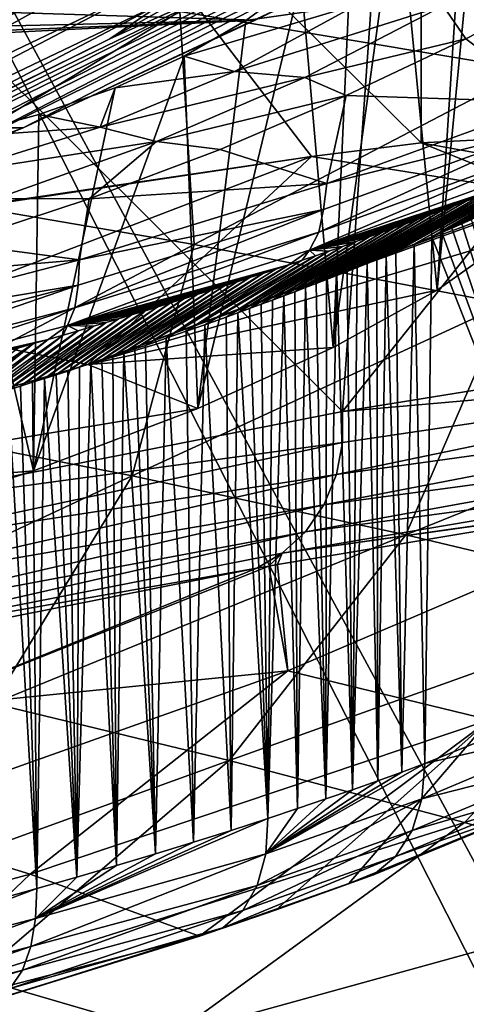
# Model space of a CAD drawing. Header units: metres. Extents: x -150 to 310, y -128 to 84.
# Tile 408 of 465: x 258.43 to 259.85, y 26.68 to 29.82. Entities that reach past the tile are written whole.
import ezdxf

# ---------------------------------------------------------------- set-up
doc = ezdxf.new("R2010")
doc.units = ezdxf.units.M
doc.layers.add('solid_26009703_SW0001_01', color=7, linetype='CONTINUOUS')

msp = doc.modelspace()

# ---------------------------------------------------------------- linework, layer by layer
at = {"layer": 'solid_26009703_SW0001_01'}
for points in [[(257.010559, 32.41946, 148.86351), (260.113007, 26.333973, 174.606918), (257.156219, 24.16629, 183.776871)], [(257.010559, 32.41946, 148.86351), (260.267944, 26.411697, 174.278122), (260.113007, 26.333973, 174.606918)], [(257.010559, 32.41946, 148.86351), (266.267944, 28.802444, 164.164551), (260.267944, 26.411697, 174.278122)], [(272.267944, 31.193192, 154.05098), (266.267944, 28.802444, 164.164551), (257.010559, 32.41946, 148.86351)], [(258.127258, 30.988379, 128.862793), (259.709412, 29.422499, 132.543747), (259.709412, 31.217634, 133.04631)], [(259.853668, 31.22827, 133.466797), (259.709412, 31.217634, 133.04631), (259.937042, 29.434219, 133.259903)], [(259.709412, 31.217634, 133.04631), (259.709412, 29.422499, 132.543747), (259.937042, 29.434219, 133.259903)], [(258.127258, 30.988379, 128.862793), (258.124725, 29.197266, 128.354813), (259.359924, 29.379143, 131.621689)], [(258.127258, 30.988379, 128.862793), (259.359924, 29.379143, 131.621689), (259.709412, 29.422499, 132.543747)], [(259.760956, 28.953268, 136.966934), (259.870483, 30.64694, 137.106979), (259.934845, 30.77054, 136.910309)], [(259.988403, 29.11412, 136.223251), (259.760956, 28.953268, 136.966934), (259.934845, 30.77054, 136.910309)], [(261.139648, 30.676403, 132.302551), (261.108643, 28.831209, 131.798874), (259.458313, 28.566254, 127.427101)], [(259.588379, 30.406532, 128.188644), (261.139648, 30.676403, 132.302551), (259.458313, 28.566254, 127.427101)], [(259.760956, 28.953268, 136.966934), (259.633606, 30.258629, 137.659775), (259.870483, 30.64694, 137.106979)], [(256.882965, 29.884733, 20), (258.570648, 30.471165, 20.02235), (256.9599, 29.700359, 20.02235)], [(256.9599, 29.700359, 20.02235), (258.570648, 30.471165, 20.02235), (257.033569, 29.524565, 20.088856)], [(258.570648, 30.471165, 20.02235), (258.661377, 30.303528, 20.088856), (257.033569, 29.524565, 20.088856)], [(259.588379, 30.406532, 128.188644), (259.458313, 28.566254, 127.427101), (258.002472, 30.015446, 123.953011)], [(257.033569, 29.524565, 20.088856), (258.661377, 30.303528, 20.088856), (257.09967, 29.366865, 20.196175)], [(258.661377, 30.303528, 20.088856), (258.742767, 30.153145, 20.196175), (257.09967, 29.366865, 20.196175)], [(258.17514, 29.371799, 94.679619), (260.056976, 30.305199, 94.686356), (258.439636, 29.470068, 113.185104)], [(259.768616, 30.193211, 76.236839), (260.056976, 30.305199, 94.686356), (258.17514, 29.371799, 94.679619)], [(260.056976, 30.305199, 94.686356), (259.281067, 29.862543, 113.175362), (258.439636, 29.470068, 113.185104)], [(258.939087, 29.841827, 243.519653), (260.051971, 29.655825, 243.867599), (260.42392, 30.319323, 242.224152)], [(259.428467, 28.770119, 137.68364), (259.488495, 30.090921, 137.933182), (259.633606, 30.258629, 137.659775)], [(259.760956, 28.953268, 136.966934), (259.428467, 28.770119, 137.68364), (259.633606, 30.258629, 137.659775)], [(258.893494, 29.87463, 20.700462), (259.558929, 30.226391, 20.896852), (258.716522, 29.754807, 20.897499)], [(259.19165, 29.967505, 39.326572), (258.716522, 29.754807, 20.897499), (259.558929, 30.226391, 20.896852)], [(257.939026, 29.292652, 76.233223), (259.768616, 30.193211, 76.236839), (258.17514, 29.371799, 94.679619)], [(259.481018, 30.082802, 57.781082), (259.768616, 30.193211, 76.236839), (257.939026, 29.292652, 76.233223)], [(257.09967, 29.366865, 20.196175), (258.742767, 30.153145, 20.196175), (257.154846, 29.235193, 20.338907)], [(258.742767, 30.153145, 20.196175), (258.810699, 30.027586, 20.338907), (257.154846, 29.235193, 20.338907)], [(256.362122, 29.903591, 113.772224), (259.180298, 29.813652, 113.64119), (259.820282, 30.132776, 114.132843)], [(259.820282, 30.132776, 114.132843), (259.180298, 29.813652, 113.64119), (259.281067, 29.862543, 113.175362)], [(257.703705, 29.214632, 57.779972), (259.481018, 30.082802, 57.781082), (257.939026, 29.292652, 76.233223)], [(259.19165, 29.967505, 39.326572), (259.481018, 30.082802, 57.781082), (257.703705, 29.214632, 57.779972)], [(259.428467, 28.770119, 137.68364), (259.327057, 29.942413, 138.201767), (259.488495, 30.090921, 137.933182)], [(257.154846, 29.235193, 20.338907), (258.810699, 30.027586, 20.338907), (257.19635, 29.136175, 20.509871)], [(258.810699, 30.027586, 20.338907), (258.861816, 29.933163, 20.509871), (257.19635, 29.136175, 20.509871)], [(259.458313, 28.566254, 127.427101), (257.815826, 28.243805, 123.059242), (258.002472, 30.015446, 123.953011)], [(257.990814, 29.268759, 244.96582), (258.939087, 29.841827, 243.519653), (257.824768, 30.006001, 243.212646)], [(257.466583, 29.133116, 39.32494), (258.716522, 29.754807, 20.897499), (259.19165, 29.967505, 39.326572)], [(257.466583, 29.133116, 39.32494), (259.19165, 29.967505, 39.326572), (257.703705, 29.214632, 57.779972)], [(257.19635, 29.136175, 20.509871), (258.861816, 29.933163, 20.509871), (257.222076, 29.074795, 20.700462)], [(258.861816, 29.933163, 20.509871), (258.893494, 29.87463, 20.700462), (257.222076, 29.074795, 20.700462)], [(258.996338, 28.575378, 138.350967), (259.149994, 29.813271, 138.464844), (259.327057, 29.942413, 138.201767)], [(259.428467, 28.770119, 137.68364), (258.996338, 28.575378, 138.350967), (259.327057, 29.942413, 138.201767)], [(259.50589, 29.864304, 139.267899), (259.327057, 29.942413, 138.201767), (259.149994, 29.813271, 138.464844)], [(259.779236, 29.859425, 140.189743), (259.852448, 29.754091, 141.284134), (260.213135, 29.941307, 140.955276)], [(260.213135, 29.941307, 140.955276), (259.852448, 29.754091, 141.284134), (260.122528, 29.552156, 140.946747)], [(256.362122, 29.903591, 113.772224), (255.567383, 29.730358, 113.524467), (259.180298, 29.813652, 113.64119)], [(257.222076, 29.074795, 20.700462), (258.893494, 29.87463, 20.700462), (257.850616, 29.327141, 20.898134)], [(258.893494, 29.87463, 20.700462), (258.716522, 29.754807, 20.897499), (257.850616, 29.327141, 20.898134)], [(259.180298, 29.813652, 113.64119), (258.439636, 29.470068, 113.185104), (259.281067, 29.862543, 113.175362)], [(259.50589, 29.864304, 139.267899), (259.149994, 29.813271, 138.464844), (258.953339, 29.699234, 138.726959)], [(259.114227, 29.64966, 139.720123), (259.50589, 29.864304, 139.267899), (258.953339, 29.699234, 138.726959)], [(259.779236, 29.859425, 140.189743), (259.50589, 29.864304, 139.267899), (259.114227, 29.64966, 139.720123)], [(257.990814, 29.268759, 244.96582), (258.985596, 29.098799, 245.282333), (258.939087, 29.841827, 243.519653)], [(258.985596, 29.098799, 245.282333), (260.051971, 29.655825, 243.867599), (258.939087, 29.841827, 243.519653)], [(259.33844, 29.631306, 140.635773), (259.779236, 29.859425, 140.189743), (259.114227, 29.64966, 139.720123)], [(259.33844, 29.631306, 140.635773), (259.852448, 29.754091, 141.284134), (259.779236, 29.859425, 140.189743)], [(254.58667, 29.584244, 113.329514), (258.439636, 29.470068, 113.185104), (259.180298, 29.813652, 113.64119)], [(255.08165, 29.647573, 113.412544), (254.58667, 29.584244, 113.329514), (259.180298, 29.813652, 113.64119)], [(255.567383, 29.730358, 113.524467), (255.08165, 29.647573, 113.412544), (259.180298, 29.813652, 113.64119)], [(258.996338, 28.575378, 138.350967), (258.953339, 29.699234, 138.726959), (259.149994, 29.813271, 138.464844)], [(257.466583, 29.133116, 39.32494), (257.850616, 29.327141, 20.898134), (258.716522, 29.754807, 20.897499)], [(259.33844, 29.631306, 140.635773), (259.469849, 29.573437, 141.5914), (259.852448, 29.754091, 141.284134)], [(259.852448, 29.754091, 141.284134), (259.469849, 29.573437, 141.5914), (260.122528, 29.552156, 140.946747)], [(258.472168, 28.376144, 138.953659), (258.73288, 29.598082, 138.990814), (258.953339, 29.699234, 138.726959)], [(258.996338, 28.575378, 138.350967), (258.472168, 28.376144, 138.953659), (258.953339, 29.699234, 138.726959)], [(259.114227, 29.64966, 139.720123), (258.953339, 29.699234, 138.726959), (258.73288, 29.598082, 138.990814)], [(258.685394, 29.472429, 140.155533), (259.114227, 29.64966, 139.720123), (258.73288, 29.598082, 138.990814)], [(259.33844, 29.631306, 140.635773), (259.114227, 29.64966, 139.720123), (258.685394, 29.472429, 140.155533)], [(258.985596, 29.098799, 245.282333), (259.978882, 28.908909, 245.636093), (260.051971, 29.655825, 243.867599)], [(258.864471, 29.427202, 141.075699), (259.33844, 29.631306, 140.635773), (258.685394, 29.472429, 140.155533)], [(258.864471, 29.427202, 141.075699), (259.469849, 29.573437, 141.5914), (259.33844, 29.631306, 140.635773)], [(254.58667, 29.584244, 113.329514), (241.560364, 29.470068, 113.185104), (258.439636, 29.470068, 113.185104)], [(258.472168, 28.376144, 138.953659), (258.489685, 29.513191, 139.252701), (258.73288, 29.598082, 138.990814)], [(258.685394, 29.472429, 140.155533), (258.73288, 29.598082, 138.990814), (258.489685, 29.513191, 139.252701)], [(258.864471, 29.427202, 141.075699), (259.067719, 29.401842, 141.875412), (259.469849, 29.573437, 141.5914)], [(259.469849, 29.573437, 141.5914), (259.067719, 29.401842, 141.875412), (259.408051, 29.293186, 141.56691)], [(259.469849, 29.573437, 141.5914), (259.408051, 29.293186, 141.56691), (260.122528, 29.552156, 140.946747)], [(260.122528, 29.552156, 140.946747), (259.408051, 29.293186, 141.56691), (260.109039, 29.467955, 140.9216)], [(258.472168, 28.376144, 138.953659), (258.223572, 29.440655, 139.508972), (258.489685, 29.513191, 139.252701)], [(258.685394, 29.472429, 140.155533), (258.489685, 29.513191, 139.252701), (258.223572, 29.440655, 139.508972)], [(258.439636, 29.470068, 113.185104), (241.560364, 29.470068, 113.185104), (242.594894, 29.04759, 112.702309)], [(257.40509, 29.04759, 112.702309), (258.439636, 29.470068, 113.185104), (242.594894, 29.04759, 112.702309)], [(257.40509, 29.04759, 112.702309), (258.17514, 29.371799, 94.679619), (258.439636, 29.470068, 113.185104)], [(258.216003, 29.325787, 140.569672), (258.685394, 29.472429, 140.155533), (258.223572, 29.440655, 139.508972)], [(258.864471, 29.427202, 141.075699), (258.685394, 29.472429, 140.155533), (258.216003, 29.325787, 140.569672)], [(260.109039, 29.467955, 140.9216), (259.382599, 29.137819, 141.485458), (260.089661, 29.394638, 140.871582)], [(260.109039, 29.467955, 140.9216), (259.397919, 29.210379, 141.537918), (259.382599, 29.137819, 141.485458)], [(259.408051, 29.293186, 141.56691), (259.397919, 29.210379, 141.537918), (260.109039, 29.467955, 140.9216)], [(258.472168, 28.376144, 138.953659), (257.864624, 28.180294, 139.480408), (258.223572, 29.440655, 139.508972)], [(258.35437, 29.244633, 141.502396), (258.864471, 29.427202, 141.075699), (258.216003, 29.325787, 140.569672)], [(258.35437, 29.244633, 141.502396), (258.650116, 29.244333, 142.134964), (258.864471, 29.427202, 141.075699)], [(258.864471, 29.427202, 141.075699), (258.650116, 29.244333, 142.134964), (259.067719, 29.401842, 141.875412)], [(259.709412, 29.422499, 132.543747), (260.141907, 29.344391, 134.726547), (259.937042, 29.434219, 133.259903)], [(259.067719, 29.401842, 141.875412), (258.650116, 29.244333, 142.134964), (259.408051, 29.293186, 141.56691)], [(260.089661, 29.394638, 140.871582), (259.353333, 29.080372, 141.421448), (260.054749, 29.336004, 140.811615)], [(260.089661, 29.394638, 140.871582), (259.382599, 29.137819, 141.485458), (259.353333, 29.080372, 141.421448)], [(259.359924, 29.379143, 131.621689), (260.119995, 29.257063, 135.399216), (259.709412, 29.422499, 132.543747)], [(259.709412, 29.422499, 132.543747), (260.119995, 29.257063, 135.399216), (260.141907, 29.344391, 134.726547)], [(260.253357, 29.396879, 140.496521), (259.807343, 29.150557, 140.016846), (259.838898, 29.164209, 139.982727)], [(260.219635, 29.382778, 140.532516), (259.807343, 29.150557, 140.016846), (260.253357, 29.396879, 140.496521)], [(260.28714, 29.41114, 140.459946), (259.838898, 29.164209, 139.982727), (259.87027, 29.177887, 139.94838)], [(260.253357, 29.396879, 140.496521), (259.838898, 29.164209, 139.982727), (260.28714, 29.41114, 140.459946)], [(259.359924, 29.379143, 131.621689), (258.124725, 29.197266, 128.354813), (257.960815, 29.170128, 127.920464)], [(257.97702, 28.849527, 131.902679), (259.359924, 29.379143, 131.621689), (257.960815, 29.170128, 127.920464)], [(258.645874, 28.715687, 135.788315), (259.359924, 29.379143, 131.621689), (257.97702, 28.849527, 131.902679)], [(258.645874, 28.715687, 135.788315), (260.119995, 29.257063, 135.399216), (259.359924, 29.379143, 131.621689)], [(260.186096, 29.368856, 140.567886), (259.743561, 29.123325, 140.084381), (259.775543, 29.136927, 140.050735)], [(260.15271, 29.355114, 140.602661), (259.743561, 29.123325, 140.084381), (260.186096, 29.368856, 140.567886)], [(260.219635, 29.382778, 140.532516), (259.775543, 29.136927, 140.050735), (259.807343, 29.150557, 140.016846)], [(260.186096, 29.368856, 140.567886), (259.775543, 29.136927, 140.050735), (260.219635, 29.382778, 140.532516)], [(260.054749, 29.336004, 140.811615), (259.353333, 29.080372, 141.421448), (259.972809, 29.282974, 140.782715)], [(260.119476, 29.341545, 140.636841), (259.686859, 29.099478, 140.14296), (259.743561, 29.123325, 140.084381)], [(260.086365, 29.328144, 140.670456), (259.686859, 29.099478, 140.14296), (260.119476, 29.341545, 140.636841)], [(260.119476, 29.341545, 140.636841), (259.743561, 29.123325, 140.084381), (260.15271, 29.355114, 140.602661)], [(260.013031, 29.298826, 140.7435), (259.598206, 29.062916, 140.231857), (259.628235, 29.075207, 140.202103)], [(259.972809, 29.282974, 140.782715), (259.598206, 29.062916, 140.231857), (260.013031, 29.298826, 140.7435)], [(260.086365, 29.328144, 140.670456), (259.628235, 29.075207, 140.202103), (259.686859, 29.099478, 140.14296)], [(260.053406, 29.314905, 140.703522), (259.628235, 29.075207, 140.202103), (260.086365, 29.328144, 140.670456)], [(260.013031, 29.298826, 140.7435), (259.628235, 29.075207, 140.202103), (260.053406, 29.314905, 140.703522)], [(257.912537, 28.531687, 246.681931), (258.985596, 29.098799, 245.282333), (257.990814, 29.268759, 244.96582)], [(259.408051, 29.293186, 141.56691), (258.619568, 29.049809, 142.101349), (259.397919, 29.210379, 141.537918)], [(258.650116, 29.244333, 142.134964), (258.619568, 29.049809, 142.101349), (259.408051, 29.293186, 141.56691)], [(259.353333, 29.080372, 141.421448), (259.9328, 29.267342, 140.821198), (259.972809, 29.282974, 140.782715)], [(259.353333, 29.080372, 141.421448), (259.893005, 29.251947, 140.858902), (259.9328, 29.267342, 140.821198)], [(259.9328, 29.267342, 140.821198), (259.505219, 29.025429, 140.321838), (259.536713, 29.038025, 140.291733)], [(259.893005, 29.251947, 140.858902), (259.505219, 29.025429, 140.321838), (259.9328, 29.267342, 140.821198)], [(259.9328, 29.267342, 140.821198), (259.536713, 29.038025, 140.291733), (259.567719, 29.050522, 140.261749)], [(259.972809, 29.282974, 140.782715), (259.567719, 29.050522, 140.261749), (259.598206, 29.062916, 140.231857)], [(259.9328, 29.267342, 140.821198), (259.567719, 29.050522, 140.261749), (259.972809, 29.282974, 140.782715)], [(258.35437, 29.244633, 141.502396), (258.220734, 29.103144, 142.36911), (258.650116, 29.244333, 142.134964)], [(258.650116, 29.244333, 142.134964), (258.220734, 29.103144, 142.36911), (258.619568, 29.049809, 142.101349)], [(258.645874, 28.715687, 135.788315), (260.113068, 29.245949, 135.472336), (260.119995, 29.257063, 135.399216)], [(258.645874, 28.715687, 135.788315), (259.988403, 29.11412, 136.223251), (260.113068, 29.245949, 135.472336)], [(259.353333, 29.080372, 141.421448), (259.853485, 29.236799, 140.895828), (259.893005, 29.251947, 140.858902)], [(259.353333, 29.080372, 141.421448), (259.81424, 29.221886, 140.932007), (259.853485, 29.236799, 140.895828)], [(259.853485, 29.236799, 140.895828), (259.440735, 28.999945, 140.382339), (259.473236, 29.012733, 140.352051)], [(259.81424, 29.221886, 140.932007), (259.440735, 28.999945, 140.382339), (259.853485, 29.236799, 140.895828)], [(259.893005, 29.251947, 140.858902), (259.473236, 29.012733, 140.352051), (259.505219, 29.025429, 140.321838)], [(259.853485, 29.236799, 140.895828), (259.473236, 29.012733, 140.352051), (259.893005, 29.251947, 140.858902)], [(259.397919, 29.210379, 141.537918), (258.604126, 28.896774, 142.013947), (259.382599, 29.137819, 141.485458)], [(259.397919, 29.210379, 141.537918), (258.615326, 28.968792, 142.068176), (258.604126, 28.896774, 142.013947)], [(258.619568, 29.049809, 142.101349), (258.615326, 28.968792, 142.068176), (259.397919, 29.210379, 141.537918)], [(259.353333, 29.080372, 141.421448), (259.775208, 29.207197, 140.967453), (259.81424, 29.221886, 140.932007)], [(259.353333, 29.080372, 141.421448), (259.73645, 29.192728, 141.002228), (259.775208, 29.207197, 140.967453)], [(259.775208, 29.207197, 140.967453), (259.374298, 28.974091, 140.443115), (259.407776, 28.987062, 140.412689)], [(259.73645, 29.192728, 141.002228), (259.374298, 28.974091, 140.443115), (259.775208, 29.207197, 140.967453)], [(259.81424, 29.221886, 140.932007), (259.407776, 28.987062, 140.412689), (259.440735, 28.999945, 140.382339)], [(259.775208, 29.207197, 140.967453), (259.407776, 28.987062, 140.412689), (259.81424, 29.221886, 140.932007)], [(259.697876, 29.178467, 141.036331), (259.305817, 28.947857, 140.504196), (259.340332, 28.961021, 140.473618)], [(259.659515, 29.164404, 141.069809), (259.305817, 28.947857, 140.504196), (259.697876, 29.178467, 141.036331)], [(259.73645, 29.192728, 141.002228), (259.340332, 28.961021, 140.473618), (259.374298, 28.974091, 140.443115)], [(259.697876, 29.178467, 141.036331), (259.340332, 28.961021, 140.473618), (259.73645, 29.192728, 141.002228)], [(259.353333, 29.080372, 141.421448), (259.697876, 29.178467, 141.036331), (259.73645, 29.192728, 141.002228)], [(259.353333, 29.080372, 141.421448), (259.659515, 29.164404, 141.069809), (259.697876, 29.178467, 141.036331)], [(259.87027, 29.177887, 139.94838), (259.838898, 29.164209, 139.982727), (260.311066, 27.681993, 138.87793)], [(259.621429, 29.150553, 141.102631), (259.235107, 28.921236, 140.565613), (259.270752, 28.934597, 140.534851)], [(259.583618, 29.136923, 141.134781), (259.235107, 28.921236, 140.565613), (259.621429, 29.150553, 141.102631)], [(259.659515, 29.164404, 141.069809), (259.270752, 28.934597, 140.534851), (259.305817, 28.947857, 140.504196)], [(259.621429, 29.150553, 141.102631), (259.270752, 28.934597, 140.534851), (259.659515, 29.164404, 141.069809)], [(259.353333, 29.080372, 141.421448), (259.621429, 29.150553, 141.102631), (259.659515, 29.164404, 141.069809)], [(259.353333, 29.080372, 141.421448), (259.583618, 29.136923, 141.134781), (259.621429, 29.150553, 141.102631)], [(259.807343, 29.150557, 140.016846), (259.775543, 29.136927, 140.050735), (260.311066, 27.681993, 138.87793)], [(259.838898, 29.164209, 139.982727), (259.807343, 29.150557, 140.016846), (260.311066, 27.681993, 138.87793)], [(259.382599, 29.137819, 141.485458), (258.58078, 28.840258, 141.946762), (259.353333, 29.080372, 141.421448)], [(259.382599, 29.137819, 141.485458), (258.604126, 28.896774, 142.013947), (258.58078, 28.840258, 141.946762)], [(258.645874, 28.715687, 135.788315), (259.760956, 28.953268, 136.966934), (259.988403, 29.11412, 136.223251)], [(259.546082, 29.123507, 141.16629), (259.162109, 28.894213, 140.627365), (259.198914, 28.907774, 140.596451)], [(259.502045, 29.107914, 141.202728), (259.162109, 28.894213, 140.627365), (259.546082, 29.123507, 141.16629)], [(259.583618, 29.136923, 141.134781), (259.198914, 28.907774, 140.596451), (259.235107, 28.921236, 140.565613)], [(259.546082, 29.123507, 141.16629), (259.198914, 28.907774, 140.596451), (259.583618, 29.136923, 141.134781)], [(259.353333, 29.080372, 141.421448), (259.546082, 29.123507, 141.16629), (259.583618, 29.136923, 141.134781)], [(259.353333, 29.080372, 141.421448), (259.502045, 29.107914, 141.202728), (259.546082, 29.123507, 141.16629)], [(259.743561, 29.123325, 140.084381), (259.686859, 29.099478, 140.14296), (259.720764, 27.44301, 139.592834)], [(259.743561, 29.123325, 140.084381), (259.720764, 27.44301, 139.592834), (260.311066, 27.681993, 138.87793)], [(259.775543, 29.136927, 140.050735), (259.743561, 29.123325, 140.084381), (260.311066, 27.681993, 138.87793)], [(258.220734, 29.103144, 142.36911), (257.779816, 28.977072, 142.578461), (258.619568, 29.049809, 142.101349)], [(257.912537, 28.531687, 246.681931), (258.78714, 28.360823, 246.998444), (258.985596, 29.098799, 245.282333)], [(259.353333, 29.080372, 141.421448), (258.58078, 28.840258, 141.946762), (259.287323, 29.033997, 141.372879)], [(258.78714, 28.360823, 246.998444), (259.978882, 28.908909, 245.636093), (258.985596, 29.098799, 245.282333)], [(259.41507, 29.077547, 141.273148), (259.018951, 28.842569, 140.743744), (259.086761, 28.866819, 140.689377)], [(259.37207, 29.062754, 141.30719), (259.018951, 28.842569, 140.743744), (259.41507, 29.077547, 141.273148)], [(259.458374, 29.092598, 141.238342), (259.086761, 28.866819, 140.689377), (259.124695, 28.880558, 140.658356)], [(259.41507, 29.077547, 141.273148), (259.086761, 28.866819, 140.689377), (259.458374, 29.092598, 141.238342)], [(259.502045, 29.107914, 141.202728), (259.124695, 28.880558, 140.658356), (259.162109, 28.894213, 140.627365)], [(259.458374, 29.092598, 141.238342), (259.124695, 28.880558, 140.658356), (259.502045, 29.107914, 141.202728)], [(259.353333, 29.080372, 141.421448), (259.287323, 29.033997, 141.372879), (259.329498, 29.048239, 141.340424)], [(259.353333, 29.080372, 141.421448), (259.329498, 29.048239, 141.340424), (259.37207, 29.062754, 141.30719)], [(259.353333, 29.080372, 141.421448), (259.458374, 29.092598, 141.238342), (259.502045, 29.107914, 141.202728)], [(259.353333, 29.080372, 141.421448), (259.41507, 29.077547, 141.273148), (259.458374, 29.092598, 141.238342)], [(259.353333, 29.080372, 141.421448), (259.37207, 29.062754, 141.30719), (259.41507, 29.077547, 141.273148)], [(259.686859, 29.099478, 140.14296), (259.628235, 29.075207, 140.202103), (259.64798, 27.41618, 139.6689)], [(259.686859, 29.099478, 140.14296), (259.64798, 27.41618, 139.6689), (259.720764, 27.44301, 139.592834)], [(258.619568, 29.049809, 142.101349), (257.768311, 28.827425, 142.542618), (258.615326, 28.968792, 142.068176)], [(257.779816, 28.977072, 142.578461), (257.768311, 28.827425, 142.542618), (258.619568, 29.049809, 142.101349)], [(259.37207, 29.062754, 141.30719), (258.959381, 28.821564, 140.790421), (259.018951, 28.842569, 140.743744)], [(259.329498, 29.048239, 141.340424), (258.959381, 28.821564, 140.790421), (259.37207, 29.062754, 141.30719)], [(259.287323, 29.033997, 141.372879), (258.959381, 28.821564, 140.790421), (259.329498, 29.048239, 141.340424)], [(259.567719, 29.050522, 140.261749), (259.536713, 29.038025, 140.291733), (259.571198, 27.388416, 139.746796)], [(259.598206, 29.062916, 140.231857), (259.567719, 29.050522, 140.261749), (259.571198, 27.388416, 139.746796)], [(259.598206, 29.062916, 140.231857), (259.571198, 27.388416, 139.746796), (259.64798, 27.41618, 139.6689)], [(259.628235, 29.075207, 140.202103), (259.598206, 29.062916, 140.231857), (259.64798, 27.41618, 139.6689)], [(258.58078, 28.840258, 141.946762), (259.245544, 29.020016, 141.404572), (259.287323, 29.033997, 141.372879)], [(258.58078, 28.840258, 141.946762), (259.204132, 29.006281, 141.435547), (259.245544, 29.020016, 141.404572)], [(259.287323, 29.033997, 141.372879), (258.896271, 28.799641, 140.838776), (258.959381, 28.821564, 140.790421)], [(259.245544, 29.020016, 141.404572), (258.896271, 28.799641, 140.838776), (259.287323, 29.033997, 141.372879)], [(259.204132, 29.006281, 141.435547), (258.896271, 28.799641, 140.838776), (259.245544, 29.020016, 141.404572)], [(259.505219, 29.025429, 140.321838), (259.473236, 29.012733, 140.352051), (259.490295, 27.35976, 139.826309)], [(259.536713, 29.038025, 140.291733), (259.490295, 27.35976, 139.826309), (259.571198, 27.388416, 139.746796)], [(259.536713, 29.038025, 140.291733), (259.505219, 29.025429, 140.321838), (259.490295, 27.35976, 139.826309)], [(258.58078, 28.840258, 141.946762), (259.163086, 28.992783, 141.465851), (259.204132, 29.006281, 141.435547)], [(258.58078, 28.840258, 141.946762), (259.122375, 28.979513, 141.495499), (259.163086, 28.992783, 141.465851)], [(259.163086, 28.992783, 141.465851), (258.79541, 28.76524, 140.913818), (258.829468, 28.77677, 140.888779)], [(259.122375, 28.979513, 141.495499), (258.79541, 28.76524, 140.913818), (259.163086, 28.992783, 141.465851)], [(259.204132, 29.006281, 141.435547), (258.829468, 28.77677, 140.888779), (258.896271, 28.799641, 140.838776)], [(259.163086, 28.992783, 141.465851), (258.829468, 28.77677, 140.888779), (259.204132, 29.006281, 141.435547)], [(259.407776, 28.987062, 140.412689), (259.374298, 28.974091, 140.443115), (259.404968, 27.33016, 139.907486)], [(259.440735, 28.999945, 140.382339), (259.404968, 27.33016, 139.907486), (259.490295, 27.35976, 139.826309)], [(259.440735, 28.999945, 140.382339), (259.407776, 28.987062, 140.412689), (259.404968, 27.33016, 139.907486)], [(259.473236, 29.012733, 140.352051), (259.440735, 28.999945, 140.382339), (259.490295, 27.35976, 139.826309)], [(258.615326, 28.968792, 142.068176), (257.76474, 28.676443, 142.45076), (258.604126, 28.896774, 142.013947)], [(258.615326, 28.968792, 142.068176), (257.771851, 28.748116, 142.506119), (257.76474, 28.676443, 142.45076)], [(257.768311, 28.827425, 142.542618), (257.771851, 28.748116, 142.506119), (258.615326, 28.968792, 142.068176)], [(258.58078, 28.840258, 141.946762), (259.082092, 28.966492, 141.524445), (259.122375, 28.979513, 141.495499)], [(258.58078, 28.840258, 141.946762), (259.038239, 28.952448, 141.555511), (259.082092, 28.966492, 141.524445)], [(258.58078, 28.840258, 141.946762), (258.994843, 28.938684, 141.5858), (259.038239, 28.952448, 141.555511)], [(258.645874, 28.715687, 135.788315), (259.428467, 28.770119, 137.68364), (259.760956, 28.953268, 136.966934)], [(259.038239, 28.952448, 141.555511), (258.690735, 28.730354, 140.988892), (258.726044, 28.742031, 140.963882)], [(258.994843, 28.938684, 141.5858), (258.690735, 28.730354, 140.988892), (259.038239, 28.952448, 141.555511)], [(259.082092, 28.966492, 141.524445), (258.726044, 28.742031, 140.963882), (258.760925, 28.75366, 140.938858)], [(259.038239, 28.952448, 141.555511), (258.726044, 28.742031, 140.963882), (259.082092, 28.966492, 141.524445)], [(259.122375, 28.979513, 141.495499), (258.760925, 28.75366, 140.938858), (258.79541, 28.76524, 140.913818)], [(259.082092, 28.966492, 141.524445), (258.760925, 28.75366, 140.938858), (259.122375, 28.979513, 141.495499)], [(259.340332, 28.961021, 140.473618), (259.305817, 28.947857, 140.504196), (259.314941, 27.299574, 139.990326)], [(259.340332, 28.961021, 140.473618), (259.314941, 27.299574, 139.990326), (259.404968, 27.33016, 139.907486)], [(259.374298, 28.974091, 140.443115), (259.340332, 28.961021, 140.473618), (259.404968, 27.33016, 139.907486)], [(258.58078, 28.840258, 141.946762), (258.951935, 28.925186, 141.615356), (258.994843, 28.938684, 141.5858)], [(258.58078, 28.840258, 141.946762), (258.909424, 28.911938, 141.644211), (258.951935, 28.925186, 141.615356)], [(258.951935, 28.925186, 141.615356), (258.618774, 28.706848, 141.038864), (258.654968, 28.718626, 141.013885)], [(258.909424, 28.911938, 141.644211), (258.618774, 28.706848, 141.038864), (258.951935, 28.925186, 141.615356)], [(258.994843, 28.938684, 141.5858), (258.654968, 28.718626, 141.013885), (258.690735, 28.730354, 140.988892)], [(258.951935, 28.925186, 141.615356), (258.654968, 28.718626, 141.013885), (258.994843, 28.938684, 141.5858)], [(259.235107, 28.921236, 140.565613), (259.198914, 28.907774, 140.596451), (259.220093, 27.268055, 140.074615)], [(259.270752, 28.934597, 140.534851), (259.220093, 27.268055, 140.074615), (259.314941, 27.299574, 139.990326)], [(259.270752, 28.934597, 140.534851), (259.235107, 28.921236, 140.565613), (259.220093, 27.268055, 140.074615)], [(259.305817, 28.947857, 140.504196), (259.270752, 28.934597, 140.534851), (259.314941, 27.299574, 139.990326)], [(258.604126, 28.896774, 142.013947), (257.747467, 28.620609, 142.381195), (258.58078, 28.840258, 141.946762)], [(258.604126, 28.896774, 142.013947), (257.76474, 28.676443, 142.45076), (257.747467, 28.620609, 142.381195)], [(258.86734, 28.898941, 141.672379), (258.545044, 28.683136, 141.088791), (258.582153, 28.695017, 141.063843)], [(258.825745, 28.886209, 141.699829), (258.545044, 28.683136, 141.088791), (258.86734, 28.898941, 141.672379)], [(258.58078, 28.840258, 141.946762), (258.86734, 28.898941, 141.672379), (258.909424, 28.911938, 141.644211)], [(258.58078, 28.840258, 141.946762), (258.825745, 28.886209, 141.699829), (258.86734, 28.898941, 141.672379)], [(258.909424, 28.911938, 141.644211), (258.582153, 28.695017, 141.063843), (258.618774, 28.706848, 141.038864)], [(258.86734, 28.898941, 141.672379), (258.582153, 28.695017, 141.063843), (258.909424, 28.911938, 141.644211)], [(258.78714, 28.360823, 246.998444), (259.660309, 28.172037, 247.348282), (259.978882, 28.908909, 245.636093)], [(259.162109, 28.894213, 140.627365), (259.124695, 28.880558, 140.658356), (259.220093, 27.268055, 140.074615)], [(259.198914, 28.907774, 140.596451), (259.162109, 28.894213, 140.627365), (259.220093, 27.268055, 140.074615)], [(259.660309, 28.172037, 247.348282), (260.970551, 28.699104, 246.0271), (259.978882, 28.908909, 245.636093)], [(258.743988, 28.861496, 141.752716), (258.430786, 28.647167, 141.163574), (258.46936, 28.65921, 141.138672)], [(258.703796, 28.849495, 141.778198), (258.430786, 28.647167, 141.163574), (258.743988, 28.861496, 141.752716)], [(258.784637, 28.87373, 141.726593), (258.46936, 28.65921, 141.138672), (258.507446, 28.6712, 141.113739)], [(258.743988, 28.861496, 141.752716), (258.46936, 28.65921, 141.138672), (258.784637, 28.87373, 141.726593)], [(258.825745, 28.886209, 141.699829), (258.507446, 28.6712, 141.113739), (258.545044, 28.683136, 141.088791)], [(258.784637, 28.87373, 141.726593), (258.507446, 28.6712, 141.113739), (258.825745, 28.886209, 141.699829)], [(258.58078, 28.840258, 141.946762), (258.784637, 28.87373, 141.726593), (258.825745, 28.886209, 141.699829)], [(258.58078, 28.840258, 141.946762), (258.743988, 28.861496, 141.752716), (258.784637, 28.87373, 141.726593)], [(258.58078, 28.840258, 141.946762), (258.703796, 28.849495, 141.778198), (258.743988, 28.861496, 141.752716)], [(259.102692, 27.230017, 140.174896), (259.086761, 28.866819, 140.689377), (259.018951, 28.842569, 140.743744)], [(259.102692, 27.230017, 140.174896), (259.124695, 28.880558, 140.658356), (259.086761, 28.866819, 140.689377)], [(259.102692, 27.230017, 140.174896), (259.220093, 27.268055, 140.074615), (259.124695, 28.880558, 140.658356)], [(257.092346, 28.259846, 136.114655), (258.645874, 28.715687, 135.788315), (257.97702, 28.849527, 131.902679)], [(258.58078, 28.840258, 141.946762), (257.747467, 28.620609, 142.381195), (258.519073, 28.795622, 141.891068)], [(258.664001, 28.837721, 141.803101), (258.352142, 28.622923, 141.213333), (258.391724, 28.635067, 141.188477)], [(258.61496, 28.823332, 141.833344), (258.352142, 28.622923, 141.213333), (258.664001, 28.837721, 141.803101)], [(258.703796, 28.849495, 141.778198), (258.391724, 28.635067, 141.188477), (258.430786, 28.647167, 141.163574)], [(258.664001, 28.837721, 141.803101), (258.391724, 28.635067, 141.188477), (258.703796, 28.849495, 141.778198)], [(258.58078, 28.840258, 141.946762), (258.519073, 28.795622, 141.891068), (258.56665, 28.809305, 141.862656)], [(258.58078, 28.840258, 141.946762), (258.56665, 28.809305, 141.862656), (258.61496, 28.823332, 141.833344)], [(258.58078, 28.840258, 141.946762), (258.664001, 28.837721, 141.803101), (258.703796, 28.849495, 141.778198)], [(258.58078, 28.840258, 141.946762), (258.61496, 28.823332, 141.833344), (258.664001, 28.837721, 141.803101)], [(258.983063, 27.192221, 140.272705), (259.018951, 28.842569, 140.743744), (258.959381, 28.821564, 140.790421)], [(258.983063, 27.192221, 140.272705), (259.102692, 27.230017, 140.174896), (259.018951, 28.842569, 140.743744)], [(261.105957, 28.710255, 131.805588), (259.458313, 28.566254, 127.427101), (261.108643, 28.831209, 131.798874)], [(257.747467, 28.620609, 142.381195), (258.472137, 28.782263, 141.918655), (258.519073, 28.795622, 141.891068)], [(258.519073, 28.795622, 141.891068), (258.23056, 28.58625, 141.287537), (258.271576, 28.598515, 141.262863)], [(258.472137, 28.782263, 141.918655), (258.23056, 28.58625, 141.287537), (258.519073, 28.795622, 141.891068)], [(258.56665, 28.809305, 141.862656), (258.271576, 28.598515, 141.262863), (258.312103, 28.610739, 141.238129)], [(258.519073, 28.795622, 141.891068), (258.271576, 28.598515, 141.262863), (258.56665, 28.809305, 141.862656)], [(258.61496, 28.823332, 141.833344), (258.312103, 28.610739, 141.238129), (258.352142, 28.622923, 141.213333)], [(258.56665, 28.809305, 141.862656), (258.312103, 28.610739, 141.238129), (258.61496, 28.823332, 141.833344)], [(258.861267, 27.154699, 140.368027), (258.896271, 28.799641, 140.838776), (258.829468, 28.77677, 140.888779)], [(258.861267, 27.154699, 140.368027), (258.983063, 27.192221, 140.272705), (258.896271, 28.799641, 140.838776)], [(258.983063, 27.192221, 140.272705), (258.959381, 28.821564, 140.790421), (258.896271, 28.799641, 140.838776)], [(257.747467, 28.620609, 142.381195), (258.425903, 28.769224, 141.945419), (258.472137, 28.782263, 141.918655)], [(258.472137, 28.782263, 141.918655), (258.147034, 28.5616, 141.336685), (258.189056, 28.573946, 141.312134)], [(258.425903, 28.769224, 141.945419), (258.147034, 28.5616, 141.336685), (258.472137, 28.782263, 141.918655)], [(258.472137, 28.782263, 141.918655), (258.189056, 28.573946, 141.312134), (258.23056, 28.58625, 141.287537)], [(258.645874, 28.715687, 135.788315), (258.996338, 28.575378, 138.350967), (259.428467, 28.770119, 137.68364)], [(258.861267, 27.154699, 140.368027), (258.79541, 28.76524, 140.913818), (258.760925, 28.75366, 140.938858)], [(258.861267, 27.154699, 140.368027), (258.829468, 28.77677, 140.888779), (258.79541, 28.76524, 140.913818)], [(258.737305, 27.117493, 140.460785), (258.726044, 28.742031, 140.963882), (258.690735, 28.730354, 140.988892)], [(258.737305, 27.117493, 140.460785), (258.760925, 28.75366, 140.938858), (258.726044, 28.742031, 140.963882)], [(258.737305, 27.117493, 140.460785), (258.861267, 27.154699, 140.368027), (258.760925, 28.75366, 140.938858)], [(257.092346, 28.259846, 136.114655), (258.996338, 28.575378, 138.350967), (258.645874, 28.715687, 135.788315)], [(258.611237, 27.080631, 140.55098), (258.618774, 28.706848, 141.038864), (258.582153, 28.695017, 141.063843)], [(258.611237, 27.080631, 140.55098), (258.654968, 28.718626, 141.013885), (258.618774, 28.706848, 141.038864)], [(258.611237, 27.080631, 140.55098), (258.737305, 27.117493, 140.460785), (258.654968, 28.718626, 141.013885)], [(258.737305, 27.117493, 140.460785), (258.690735, 28.730354, 140.988892), (258.654968, 28.718626, 141.013885)], [(261.105957, 28.710255, 131.805588), (259.439484, 28.364935, 127.448372), (259.458832, 28.466745, 127.433884)], [(261.105957, 28.710255, 131.805588), (261.075287, 28.591885, 131.8228), (259.439484, 28.364935, 127.448372)], [(261.105957, 28.710255, 131.805588), (259.458832, 28.466745, 127.433884), (259.458313, 28.566254, 127.427101)], [(258.483154, 27.044147, 140.63855), (258.507446, 28.6712, 141.113739), (258.46936, 28.65921, 141.138672)], [(258.483154, 27.044147, 140.63855), (258.611237, 27.080631, 140.55098), (258.507446, 28.6712, 141.113739)], [(258.611237, 27.080631, 140.55098), (258.545044, 28.683136, 141.088791), (258.507446, 28.6712, 141.113739)], [(258.611237, 27.080631, 140.55098), (258.582153, 28.695017, 141.063843), (258.545044, 28.683136, 141.088791)], [(259.660309, 28.172037, 247.348282), (260.531891, 27.965343, 247.731445), (260.970551, 28.699104, 246.0271)], [(258.483154, 27.044147, 140.63855), (258.430786, 28.647167, 141.163574), (258.391724, 28.635067, 141.188477)], [(258.483154, 27.044147, 140.63855), (258.46936, 28.65921, 141.138672), (258.430786, 28.647167, 141.163574)], [(258.353088, 27.008068, 140.723465), (258.483154, 27.044147, 140.63855), (258.391724, 28.635067, 141.188477)], [(257.092346, 28.259846, 136.114655), (258.472168, 28.376144, 138.953659), (258.996338, 28.575378, 138.350967)], [(261.075287, 28.591885, 131.8228), (259.399261, 28.267794, 127.470375), (259.439484, 28.364935, 127.448372)], [(261.075287, 28.591885, 131.8228), (261.018707, 28.486315, 131.849213), (259.399261, 28.267794, 127.470375)], [(259.458313, 28.566254, 127.427101), (259.458832, 28.466745, 127.433884), (257.815826, 28.243805, 123.059242)], [(257.590027, 27.801552, 248.343033), (258.78714, 28.360823, 246.998444), (257.912537, 28.531687, 246.681931)], [(261.018707, 28.486315, 131.849213), (259.340088, 28.182302, 127.498695), (259.399261, 28.267794, 127.470375)], [(261.018707, 28.486315, 131.849213), (260.937134, 28.397001, 131.884354), (259.340088, 28.182302, 127.498695)], [(259.458832, 28.466745, 127.433884), (257.812897, 28.113588, 123.069885), (257.815826, 28.243805, 123.059242)], [(259.458832, 28.466745, 127.433884), (259.439484, 28.364935, 127.448372), (257.812897, 28.113588, 123.069885)], [(260.937134, 28.397001, 131.884354), (260.843811, 28.335968, 131.922607), (259.266388, 28.113958, 127.531273)], [(260.937134, 28.397001, 131.884354), (259.266388, 28.113958, 127.531273), (259.340088, 28.182302, 127.498695)], [(257.092346, 28.259846, 136.114655), (257.864624, 28.180294, 139.480408), (258.472168, 28.376144, 138.953659)], [(257.590027, 27.801552, 248.343033), (258.344177, 27.635038, 248.649506), (258.78714, 28.360823, 246.998444)], [(259.439484, 28.364935, 127.448372), (257.778229, 27.98905, 123.092079), (257.812897, 28.113588, 123.069885)], [(259.439484, 28.364935, 127.448372), (259.399261, 28.267794, 127.470375), (257.778229, 27.98905, 123.092079)], [(258.344177, 27.635038, 248.649506), (259.660309, 28.172037, 247.348282), (258.78714, 28.360823, 246.998444)], [(259.266388, 28.113958, 127.531273), (260.843811, 28.335968, 131.922607), (260.604706, 28.30439, 131.2939)], [(259.250763, 28.078259, 127.741165), (260.604706, 28.30439, 131.2939), (259.284302, 27.738394, 131.603165)], [(259.266388, 28.113958, 127.531273), (260.604706, 28.30439, 131.2939), (259.250763, 28.078259, 127.741165)], [(259.927063, 27.582401, 135.438766), (259.284302, 27.738394, 131.603165), (260.604706, 28.30439, 131.2939)], [(259.399261, 28.267794, 127.470375), (257.714172, 27.879362, 123.124229), (257.778229, 27.98905, 123.092079)], [(259.399261, 28.267794, 127.470375), (259.340088, 28.182302, 127.498695), (257.714172, 27.879362, 123.124229)], [(259.340088, 28.182302, 127.498695), (257.625, 27.791803, 123.164207), (257.714172, 27.879362, 123.124229)], [(259.340088, 28.182302, 127.498695), (259.266388, 28.113958, 127.531273), (257.625, 27.791803, 123.164207)], [(258.344177, 27.635038, 248.649506), (259.096954, 27.452728, 248.985168), (259.660309, 28.172037, 247.348282)], [(259.096954, 27.452728, 248.985168), (260.531891, 27.965343, 247.731445), (259.660309, 28.172037, 247.348282)], [(259.266388, 28.113958, 127.531273), (259.185028, 28.065742, 127.569038), (257.625, 27.791803, 123.164207)], [(259.266388, 28.113958, 127.531273), (259.223602, 28.073099, 127.670052), (259.185028, 28.065742, 127.569038)], [(259.266388, 28.113958, 127.531273), (259.250763, 28.078259, 127.741165), (259.223602, 28.073099, 127.670052)], [(259.185028, 28.065742, 127.569038), (259.223602, 28.073099, 127.670052), (258.080841, 27.617844, 127.872917)], [(259.284302, 27.738394, 131.603165), (258.080841, 27.617844, 127.872917), (259.223602, 28.073099, 127.670052)], [(259.250763, 28.078259, 127.741165), (259.284302, 27.738394, 131.603165), (259.223602, 28.073099, 127.670052)], [(257.625, 27.791803, 123.164207), (259.185028, 28.065742, 127.569038), (258.402893, 27.911495, 125.518066)], [(258.402893, 27.911495, 125.518066), (259.185028, 28.065742, 127.569038), (258.080841, 27.617844, 127.872917)], [(259.096954, 27.452728, 248.985168), (259.848175, 27.254629, 249.350037), (260.531891, 27.965343, 247.731445)], [(259.848175, 27.254629, 249.350037), (261.401703, 27.740747, 248.147934), (260.531891, 27.965343, 247.731445)], [(259.284302, 27.738394, 131.603165), (257.92157, 27.255444, 131.884033), (258.080841, 27.617844, 127.872917)], [(258.461365, 27.090693, 135.798233), (257.92157, 27.255444, 131.884033), (259.284302, 27.738394, 131.603165)], [(259.927063, 27.582401, 135.438766), (258.461365, 27.090693, 135.798233), (259.284302, 27.738394, 131.603165)], [(259.848175, 27.254629, 249.350037), (260.597748, 27.040716, 249.74408), (261.401703, 27.740747, 248.147934)], [(260.292877, 27.575447, 138.849518), (260.311066, 27.681993, 138.87793), (259.720764, 27.44301, 139.592834)], [(257.65451, 26.930292, 250.214783), (259.096954, 27.452728, 248.985168), (258.344177, 27.635038, 248.649506)], [(259.002502, 26.89246, 139.680908), (258.461365, 27.090693, 135.798233), (259.927063, 27.582401, 135.438766)], [(259.246521, 26.976198, 139.460236), (259.002502, 26.89246, 139.680908), (259.927063, 27.582401, 135.438766)], [(259.479004, 27.060911, 139.228683), (259.246521, 26.976198, 139.460236), (259.927063, 27.582401, 135.438766)], [(260.017181, 27.27927, 138.591705), (259.479004, 27.060911, 139.228683), (259.927063, 27.582401, 135.438766)], [(259.712097, 27.330593, 139.544678), (260.292877, 27.575447, 138.849518), (259.720764, 27.44301, 139.592834)], [(260.257904, 27.469896, 138.790131), (260.292877, 27.575447, 138.849518), (259.712097, 27.330593, 139.544678)], [(257.65451, 26.930292, 250.214783), (258.286591, 26.760368, 250.525299), (259.096954, 27.452728, 248.985168)], [(258.286591, 26.760368, 250.525299), (259.848175, 27.254629, 249.350037), (259.096954, 27.452728, 248.985168)], [(260.257904, 27.469896, 138.790131), (259.680756, 27.22913, 139.478973), (260.198456, 27.381773, 138.718643)], [(259.712097, 27.330593, 139.544678), (259.680756, 27.22913, 139.478973), (260.257904, 27.469896, 138.790131)], [(259.213867, 27.155058, 140.02417), (259.712097, 27.330593, 139.544678), (259.720764, 27.44301, 139.592834)], [(259.64798, 27.41618, 139.6689), (259.213867, 27.155058, 140.02417), (259.720764, 27.44301, 139.592834)], [(259.64798, 27.41618, 139.6689), (259.571198, 27.388416, 139.746796), (259.213867, 27.155058, 140.02417)], [(259.571198, 27.388416, 139.746796), (259.490295, 27.35976, 139.826309), (259.213867, 27.155058, 140.02417)], [(260.198456, 27.381773, 138.718643), (259.627838, 27.146248, 139.399521), (260.1203, 27.319494, 138.641907)], [(259.680756, 27.22913, 139.478973), (259.627838, 27.146248, 139.399521), (260.198456, 27.381773, 138.718643)], [(259.490295, 27.35976, 139.826309), (259.404968, 27.33016, 139.907486), (259.213867, 27.155058, 140.02417)], [(259.213867, 27.155058, 140.02417), (259.186432, 27.053846, 139.953857), (259.712097, 27.330593, 139.544678)], [(259.186432, 27.053846, 139.953857), (259.680756, 27.22913, 139.478973), (259.712097, 27.330593, 139.544678)], [(259.404968, 27.33016, 139.907486), (259.314941, 27.299574, 139.990326), (259.213867, 27.155058, 140.02417)], [(260.1203, 27.319494, 138.641907), (259.55722, 27.088741, 139.312408), (260.017181, 27.27927, 138.591705)], [(259.627838, 27.146248, 139.399521), (259.55722, 27.088741, 139.312408), (260.1203, 27.319494, 138.641907)], [(259.314941, 27.299574, 139.990326), (259.220093, 27.268055, 140.074615), (259.213867, 27.155058, 140.02417)], [(258.478333, 26.948631, 140.599503), (259.213867, 27.155058, 140.02417), (259.220093, 27.268055, 140.074615)], [(258.478333, 26.948631, 140.599503), (259.220093, 27.268055, 140.074615), (259.102692, 27.230017, 140.174896)], [(259.55722, 27.088741, 139.312408), (259.479004, 27.060911, 139.228683), (260.017181, 27.27927, 138.591705)], [(258.461365, 27.090693, 135.798233), (256.925354, 26.67683, 136.09935), (257.92157, 27.255444, 131.884033)], [(258.286591, 26.760368, 250.525299), (258.917267, 26.57688, 250.860657), (259.848175, 27.254629, 249.350037)], [(258.478333, 26.948631, 140.599503), (259.102692, 27.230017, 140.174896), (258.983063, 27.192221, 140.272705)], [(258.917267, 26.57688, 250.860657), (260.597748, 27.040716, 249.74408), (259.848175, 27.254629, 249.350037)], [(259.14032, 26.974247, 139.870422), (259.627838, 27.146248, 139.399521), (259.680756, 27.22913, 139.478973)], [(259.186432, 27.053846, 139.953857), (259.14032, 26.974247, 139.870422), (259.680756, 27.22913, 139.478973)], [(258.478333, 26.948631, 140.599503), (258.983063, 27.192221, 140.272705), (258.861267, 27.154699, 140.368027)], [(258.464355, 26.859861, 140.540207), (259.186432, 27.053846, 139.953857), (259.213867, 27.155058, 140.02417)], [(258.478333, 26.948631, 140.599503), (258.464355, 26.859861, 140.540207), (259.213867, 27.155058, 140.02417)], [(258.478333, 26.948631, 140.599503), (258.861267, 27.154699, 140.368027), (258.737305, 27.117493, 140.460785)], [(259.076935, 26.918695, 139.776413), (259.55722, 27.088741, 139.312408), (259.627838, 27.146248, 139.399521)], [(259.14032, 26.974247, 139.870422), (259.076935, 26.918695, 139.776413), (259.627838, 27.146248, 139.399521)], [(258.478333, 26.948631, 140.599503), (258.737305, 27.117493, 140.460785), (258.611237, 27.080631, 140.55098)], [(257.973389, 26.626135, 139.920578), (256.925354, 26.67683, 136.09935), (258.461365, 27.090693, 135.798233)], [(259.002502, 26.89246, 139.680908), (257.973389, 26.626135, 139.920578), (258.461365, 27.090693, 135.798233)], [(258.478333, 26.948631, 140.599503), (258.611237, 27.080631, 140.55098), (258.483154, 27.044147, 140.63855)], [(259.55722, 27.088741, 139.312408), (259.002502, 26.89246, 139.680908), (259.246521, 26.976198, 139.460236)], [(259.076935, 26.918695, 139.776413), (259.002502, 26.89246, 139.680908), (259.55722, 27.088741, 139.312408)], [(259.55722, 27.088741, 139.312408), (259.246521, 26.976198, 139.460236), (259.479004, 27.060911, 139.228683)], [(257.669891, 26.737799, 141.067505), (258.483154, 27.044147, 140.63855), (258.353088, 27.008068, 140.723465)], [(257.669891, 26.737799, 141.067505), (258.478333, 26.948631, 140.599503), (258.483154, 27.044147, 140.63855)], [(258.436859, 26.783709, 140.466034), (259.14032, 26.974247, 139.870422), (259.186432, 27.053846, 139.953857)], [(258.464355, 26.859861, 140.540207), (258.436859, 26.783709, 140.466034), (259.186432, 27.053846, 139.953857)], [(258.917267, 26.57688, 250.860657), (259.546417, 26.379805, 251.220856), (260.597748, 27.040716, 249.74408)], [(259.546417, 26.379805, 251.220856), (261.34549, 26.810961, 250.167313), (260.597748, 27.040716, 249.74408)], [(258.397491, 26.725935, 140.381943), (259.076935, 26.918695, 139.776413), (259.14032, 26.974247, 139.870422)], [(258.436859, 26.783709, 140.466034), (258.397491, 26.725935, 140.381943), (259.14032, 26.974247, 139.870422)], [(257.660767, 26.64856, 141.005005), (258.464355, 26.859861, 140.540207), (258.478333, 26.948631, 140.599503)], [(257.669891, 26.737799, 141.067505), (257.660767, 26.64856, 141.005005), (258.478333, 26.948631, 140.599503)], [(258.349518, 26.689682, 140.294189), (259.002502, 26.89246, 139.680908), (259.076935, 26.918695, 139.776413)], [(258.397491, 26.725935, 140.381943), (258.349518, 26.689682, 140.294189), (259.076935, 26.918695, 139.776413)], [(258.297028, 26.674976, 140.208862), (257.973389, 26.626135, 139.920578), (259.002502, 26.89246, 139.680908)], [(258.349518, 26.689682, 140.294189), (258.297028, 26.674976, 140.208862), (259.002502, 26.89246, 139.680908)], [(257.640015, 26.572767, 140.925583), (258.436859, 26.783709, 140.466034), (258.464355, 26.859861, 140.540207)], [(257.660767, 26.64856, 141.005005), (257.640015, 26.572767, 140.925583), (258.464355, 26.859861, 140.540207)], [(259.546417, 26.379805, 251.220856), (260.17392, 26.169113, 251.605881), (261.34549, 26.810961, 250.167313)], [(257.229279, 26.105118, 251.946884), (258.917267, 26.57688, 250.860657), (258.286591, 26.760368, 250.525299)], [(257.608826, 26.516443, 140.834671), (258.397491, 26.725935, 140.381943), (258.436859, 26.783709, 140.466034)], [(257.640015, 26.572767, 140.925583), (257.608826, 26.516443, 140.834671), (258.436859, 26.783709, 140.466034)]]:
    msp.add_3dface(points, dxfattribs=at)

doc.saveas('drawing.dxf')
